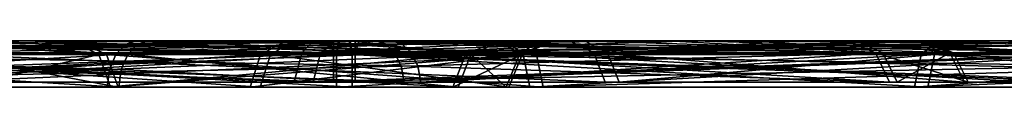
# Model space of a CAD drawing. Header units: millimetres. Extents: x -150 to 150, y -85 to 1149.
# Tile 1009 of 1056: x -41.7111 to -41.0709, y 1014.37 to 1014.4. Entities that reach past the tile are written whole.
import ezdxf

# ---------------------------------------------------------------- set-up
doc = ezdxf.new("R2010")
doc.units = ezdxf.units.MM
doc.header["$LTSCALE"] = 21.359881
for name, color, linetype in [('1379', 7, 'CONTINUOUS'), ('1380', 7, 'CONTINUOUS'), ('1381', 7, 'CONTINUOUS'), ('1382', 7, 'CONTINUOUS'), ('1383', 7, 'CONTINUOUS'), ('1384', 7, 'CONTINUOUS'), ('1385', 7, 'CONTINUOUS'), ('1386', 7, 'CONTINUOUS'), ('1420', 7, 'CONTINUOUS'), ('1421', 7, 'CONTINUOUS'), ('1422', 7, 'CONTINUOUS'), ('1423', 7, 'CONTINUOUS'), ('1424', 7, 'CONTINUOUS'), ('1425', 7, 'CONTINUOUS'), ('1426', 7, 'CONTINUOUS'), ('1427', 7, 'CONTINUOUS'), ('7488', 7, 'CONTINUOUS'), ('7489', 7, 'CONTINUOUS'), ('7490', 7, 'CONTINUOUS'), ('7491', 7, 'CONTINUOUS'), ('7492', 7, 'CONTINUOUS'), ('7493', 7, 'CONTINUOUS'), ('7494', 7, 'CONTINUOUS'), ('7495', 7, 'CONTINUOUS'), ('7529', 7, 'CONTINUOUS'), ('7530', 7, 'CONTINUOUS'), ('7531', 7, 'CONTINUOUS'), ('7532', 7, 'CONTINUOUS'), ('7533', 7, 'CONTINUOUS'), ('7534', 7, 'CONTINUOUS'), ('7535', 7, 'CONTINUOUS'), ('7536', 7, 'CONTINUOUS'), ('8882', 7, 'CONTINUOUS'), ('8883', 7, 'CONTINUOUS'), ('8886', 7, 'CONTINUOUS'), ('8887', 7, 'CONTINUOUS')]:
    doc.layers.add(name, color=color, linetype=linetype)

msp = doc.modelspace()

# ---------------------------------------------------------------- linework, layer by layer
at = {"layer": '1379', "linetype": 'CONTINUOUS'}
for points in [[(-41.64653, 1014.37, 264.07538), (-41.99569, 1014.39121, 263.90032), (-41.99728, 1014.37, 263.90896), (-41.64653, 1014.37, 264.07538)], [(-41.64083, 1014.39121, 264.06869), (-41.99569, 1014.39121, 263.90032), (-41.64505, 1014.38148, 264.07364), (-41.64083, 1014.39121, 264.06869)], [(-41.64505, 1014.38148, 264.07364), (-41.99569, 1014.39121, 263.90032), (-41.64653, 1014.37, 264.07538), (-41.64505, 1014.38148, 264.07364)]]:
    msp.add_3dface(points, dxfattribs=at)
at = {"layer": '1380', "linetype": 'CONTINUOUS'}
for points in [[(-41.99569, 1014.39121, 263.90032), (-41.64083, 1014.39121, 264.06869), (-41.79904, 1014.4, 263.94153), (-41.99569, 1014.39121, 263.90032)], [(-41.79904, 1014.4, 263.94153), (-41.64083, 1014.39121, 264.06869), (-41.63453, 1014.39772, 264.06128), (-41.79904, 1014.4, 263.94153)], [(-41.62709, 1014.4, 264.05253), (-41.79904, 1014.4, 263.94153), (-41.63453, 1014.39772, 264.06128), (-41.62709, 1014.4, 264.05253)]]:
    msp.add_3dface(points, dxfattribs=at)
at = {"layer": '1381', "linetype": 'CONTINUOUS'}
for points in [[(-41.87769, 1014.39121, 265.36143), (-41.55445, 1014.39121, 265.13829), (-41.88064, 1014.37, 265.35315), (-41.87769, 1014.39121, 265.36143)], [(-41.88064, 1014.37, 265.35315), (-41.55445, 1014.39121, 265.13829), (-41.56115, 1014.37, 265.1326), (-41.88064, 1014.37, 265.35315)], [(-41.64083, 1014.39121, 264.06869), (-41.64505, 1014.38148, 264.07364), (-41.42598, 1014.37, 264.39488), (-41.64083, 1014.39121, 264.06869)], [(-41.4177, 1014.39121, 264.39193), (-41.64083, 1014.39121, 264.06869), (-41.42598, 1014.37, 264.39488), (-41.4177, 1014.39121, 264.39193)], [(-41.55445, 1014.39121, 265.13829), (-41.38608, 1014.39121, 264.78343), (-41.56115, 1014.37, 265.1326), (-41.55445, 1014.39121, 265.13829)], [(-41.56115, 1014.37, 265.1326), (-41.38608, 1014.39121, 264.78343), (-41.39473, 1014.37, 264.78185), (-41.56115, 1014.37, 265.1326)], [(-41.39473, 1014.37, 264.78185), (-41.4177, 1014.39121, 264.39193), (-41.42598, 1014.37, 264.39488), (-41.39473, 1014.37, 264.78185)], [(-41.38608, 1014.39121, 264.78343), (-41.4177, 1014.39121, 264.39193), (-41.39473, 1014.37, 264.78185), (-41.38608, 1014.39121, 264.78343)], [(-41.64505, 1014.38148, 264.07364), (-41.64653, 1014.37, 264.07538), (-41.42598, 1014.37, 264.39488), (-41.64505, 1014.38148, 264.07364)]]:
    msp.add_3dface(points, dxfattribs=at)
at = {"layer": '1382', "linetype": 'CONTINUOUS'}
for points in [[(-41.55445, 1014.39121, 265.13829), (-41.87769, 1014.39121, 265.36143), (-41.86862, 1014.4, 265.38071), (-41.55445, 1014.39121, 265.13829)], [(-41.53744, 1014.4, 265.15103), (-41.55445, 1014.39121, 265.13829), (-41.86862, 1014.4, 265.38071), (-41.53744, 1014.4, 265.15103)], [(-41.63453, 1014.39772, 264.06128), (-41.64083, 1014.39121, 264.06869), (-41.4177, 1014.39121, 264.39193), (-41.63453, 1014.39772, 264.06128)], [(-41.62709, 1014.4, 264.05253), (-41.63453, 1014.39772, 264.06128), (-41.4177, 1014.39121, 264.39193), (-41.62709, 1014.4, 264.05253)], [(-41.62709, 1014.4, 264.05253), (-41.4177, 1014.39121, 264.39193), (-41.39767, 1014.4, 264.38496), (-41.62709, 1014.4, 264.05253)], [(-41.38608, 1014.39121, 264.78343), (-41.55445, 1014.39121, 265.13829), (-41.53744, 1014.4, 265.15103), (-41.38608, 1014.39121, 264.78343)], [(-41.36497, 1014.4, 264.78588), (-41.38608, 1014.39121, 264.78343), (-41.53744, 1014.4, 265.15103), (-41.36497, 1014.4, 264.78588)], [(-41.4177, 1014.39121, 264.39193), (-41.38608, 1014.39121, 264.78343), (-41.39767, 1014.4, 264.38496), (-41.4177, 1014.39121, 264.39193)], [(-41.39767, 1014.4, 264.38496), (-41.38608, 1014.39121, 264.78343), (-41.36497, 1014.4, 264.78588), (-41.39767, 1014.4, 264.38496)]]:
    msp.add_3dface(points, dxfattribs=at)
at = {"layer": '1383', "linetype": 'CONTINUOUS'}
for points in [[(-41.94445, 1014.39233, 263.62067), (-41.45663, 1014.39233, 263.85212), (-41.94269, 1014.37325, 263.61103), (-41.94445, 1014.39233, 263.62067)], [(-41.45663, 1014.39233, 263.85212), (-41.45232, 1014.3837, 263.84705), (-41.94269, 1014.37325, 263.61103), (-41.45663, 1014.39233, 263.85212)], [(-41.45232, 1014.3837, 263.84705), (-41.45029, 1014.37325, 263.84466), (-41.94269, 1014.37325, 263.61103), (-41.45232, 1014.3837, 263.84705)]]:
    msp.add_3dface(points, dxfattribs=at)
at = {"layer": '1384', "linetype": 'CONTINUOUS'}
for points in [[(-41.46961, 1014.4, 263.86738), (-41.94445, 1014.39233, 263.62067), (-41.94872, 1014.4, 263.64025), (-41.46961, 1014.4, 263.86738)], [(-41.94445, 1014.39233, 263.62067), (-41.46961, 1014.4, 263.86738), (-41.46266, 1014.39802, 263.85921), (-41.94445, 1014.39233, 263.62067)], [(-41.45663, 1014.39233, 263.85212), (-41.94445, 1014.39233, 263.62067), (-41.46266, 1014.39802, 263.85921), (-41.45663, 1014.39233, 263.85212)]]:
    msp.add_3dface(points, dxfattribs=at)
at = {"layer": '1385', "linetype": 'CONTINUOUS'}
for points in [[(-41.33788, 1014.39233, 265.32249), (-41.78224, 1014.39233, 265.62923), (-41.33043, 1014.37325, 265.32884), (-41.33788, 1014.39233, 265.32249)], [(-41.33043, 1014.37325, 265.32884), (-41.78224, 1014.39233, 265.62923), (-41.77895, 1014.37325, 265.63846), (-41.33043, 1014.37325, 265.32884)], [(-41.45232, 1014.3837, 263.84705), (-41.45663, 1014.39233, 263.85212), (-41.14989, 1014.39233, 264.29648), (-41.45232, 1014.3837, 263.84705)], [(-41.45029, 1014.37325, 263.84466), (-41.45232, 1014.3837, 263.84705), (-41.14989, 1014.39233, 264.29648), (-41.45029, 1014.37325, 263.84466)], [(-41.45029, 1014.37325, 263.84466), (-41.14989, 1014.39233, 264.29648), (-41.14067, 1014.37325, 264.29319), (-41.45029, 1014.37325, 263.84466)], [(-41.10643, 1014.39233, 264.83467), (-41.33788, 1014.39233, 265.32249), (-41.0968, 1014.37325, 264.83644), (-41.10643, 1014.39233, 264.83467)], [(-41.0968, 1014.37325, 264.83644), (-41.33788, 1014.39233, 265.32249), (-41.33043, 1014.37325, 265.32884), (-41.0968, 1014.37325, 264.83644)], [(-41.14989, 1014.39233, 264.29648), (-41.10643, 1014.39233, 264.83467), (-41.14067, 1014.37325, 264.29319), (-41.14989, 1014.39233, 264.29648)], [(-41.14067, 1014.37325, 264.29319), (-41.10643, 1014.39233, 264.83467), (-41.0968, 1014.37325, 264.83644), (-41.14067, 1014.37325, 264.29319)]]:
    msp.add_3dface(points, dxfattribs=at)
at = {"layer": '1386', "linetype": 'CONTINUOUS'}
for points in [[(-41.78918, 1014.4, 265.61044), (-41.78224, 1014.39233, 265.62923), (-41.35364, 1014.4, 265.31011), (-41.78918, 1014.4, 265.61044)], [(-41.78224, 1014.39233, 265.62923), (-41.33788, 1014.39233, 265.32249), (-41.35364, 1014.4, 265.31011), (-41.78224, 1014.39233, 265.62923)], [(-41.46266, 1014.39802, 263.85921), (-41.46961, 1014.4, 263.86738), (-41.28963, 1014.4, 264.06675), (-41.46266, 1014.39802, 263.85921)], [(-41.45663, 1014.39233, 263.85212), (-41.46266, 1014.39802, 263.85921), (-41.28963, 1014.4, 264.06675), (-41.45663, 1014.39233, 263.85212)], [(-41.14989, 1014.39233, 264.29648), (-41.45663, 1014.39233, 263.85212), (-41.28963, 1014.4, 264.06675), (-41.14989, 1014.39233, 264.29648)], [(-41.35364, 1014.4, 265.31011), (-41.33788, 1014.39233, 265.32249), (-41.12663, 1014.4, 264.83375), (-41.35364, 1014.4, 265.31011)], [(-41.33788, 1014.39233, 265.32249), (-41.10643, 1014.39233, 264.83467), (-41.12663, 1014.4, 264.83375), (-41.33788, 1014.39233, 265.32249)], [(-41.16763, 1014.4, 264.30638), (-41.14989, 1014.39233, 264.29648), (-41.28963, 1014.4, 264.06675), (-41.16763, 1014.4, 264.30638)], [(-41.10643, 1014.39233, 264.83467), (-41.14989, 1014.39233, 264.29648), (-41.16763, 1014.4, 264.30638), (-41.10643, 1014.39233, 264.83467)], [(-41.12663, 1014.4, 264.83375), (-41.10643, 1014.39233, 264.83467), (-41.16763, 1014.4, 264.30638), (-41.12663, 1014.4, 264.83375)]]:
    msp.add_3dface(points, dxfattribs=at)
at = {"layer": '1420', "linetype": 'CONTINUOUS'}
for points in [[(-41.6486, 1014.39121, 335.93783), (-41.65275, 1014.38148, 335.93282), (-42.00715, 1014.37, 336.09278), (-41.6486, 1014.39121, 335.93783)], [(-42.00568, 1014.39121, 336.10144), (-41.6486, 1014.39121, 335.93783), (-42.00715, 1014.37, 336.09278), (-42.00568, 1014.39121, 336.10144)], [(-41.65275, 1014.38148, 335.93282), (-41.6542, 1014.37, 335.93106), (-42.00715, 1014.37, 336.09278), (-41.65275, 1014.38148, 335.93282)]]:
    msp.add_3dface(points, dxfattribs=at)
at = {"layer": '1421', "linetype": 'CONTINUOUS'}
for points in [[(-41.63507, 1014.4, 335.95417), (-42.00568, 1014.39121, 336.10144), (-42.00229, 1014.4, 336.12238), (-41.63507, 1014.4, 335.95417)], [(-42.00568, 1014.39121, 336.10144), (-41.63507, 1014.4, 335.95417), (-41.64239, 1014.39772, 335.94533), (-42.00568, 1014.39121, 336.10144)], [(-41.6486, 1014.39121, 335.93783), (-42.00568, 1014.39121, 336.10144), (-41.64239, 1014.39772, 335.94533), (-41.6486, 1014.39121, 335.93783)]]:
    msp.add_3dface(points, dxfattribs=at)
at = {"layer": '1422', "linetype": 'CONTINUOUS'}
for points in [[(-41.5547, 1014.37, 334.87508), (-41.86817, 1014.39121, 334.64204), (-41.87123, 1014.37, 334.65028), (-41.5547, 1014.37, 334.87508)], [(-41.54793, 1014.39121, 334.86947), (-41.86817, 1014.39121, 334.64204), (-41.5547, 1014.37, 334.87508), (-41.54793, 1014.39121, 334.86947)], [(-41.6542, 1014.37, 335.93106), (-41.65275, 1014.38148, 335.93282), (-41.42117, 1014.39121, 335.6176), (-41.6542, 1014.37, 335.93106)], [(-41.6542, 1014.37, 335.93106), (-41.42117, 1014.39121, 335.6176), (-41.4294, 1014.37, 335.61454), (-41.6542, 1014.37, 335.93106)], [(-41.65275, 1014.38148, 335.93282), (-41.6486, 1014.39121, 335.93783), (-41.42117, 1014.39121, 335.6176), (-41.65275, 1014.38148, 335.93282)], [(-41.39298, 1014.37, 335.22802), (-41.54793, 1014.39121, 334.86947), (-41.5547, 1014.37, 334.87508), (-41.39298, 1014.37, 335.22802)], [(-41.38432, 1014.39121, 335.22655), (-41.54793, 1014.39121, 334.86947), (-41.39298, 1014.37, 335.22802), (-41.38432, 1014.39121, 335.22655)], [(-41.42117, 1014.39121, 335.6176), (-41.38432, 1014.39121, 335.22655), (-41.4294, 1014.37, 335.61454), (-41.42117, 1014.39121, 335.6176)], [(-41.4294, 1014.37, 335.61454), (-41.38432, 1014.39121, 335.22655), (-41.39298, 1014.37, 335.22802), (-41.4294, 1014.37, 335.61454)]]:
    msp.add_3dface(points, dxfattribs=at)
at = {"layer": '1423', "linetype": 'CONTINUOUS'}
for points in [[(-41.86817, 1014.39121, 334.64204), (-41.54793, 1014.39121, 334.86947), (-41.53244, 1014.4, 334.85493), (-41.86817, 1014.39121, 334.64204)], [(-41.86209, 1014.4, 334.62167), (-41.86817, 1014.39121, 334.64204), (-41.53244, 1014.4, 334.85493), (-41.86209, 1014.4, 334.62167)], [(-41.6486, 1014.39121, 335.93783), (-41.64239, 1014.39772, 335.94533), (-41.4959, 1014.4, 335.80411), (-41.6486, 1014.39121, 335.93783)], [(-41.42117, 1014.39121, 335.6176), (-41.6486, 1014.39121, 335.93783), (-41.4959, 1014.4, 335.80411), (-41.42117, 1014.39121, 335.6176)], [(-41.64239, 1014.39772, 335.94533), (-41.63507, 1014.4, 335.95417), (-41.4959, 1014.4, 335.80411), (-41.64239, 1014.39772, 335.94533)], [(-41.54793, 1014.39121, 334.86947), (-41.38432, 1014.39121, 335.22655), (-41.36376, 1014.4, 335.22096), (-41.54793, 1014.39121, 334.86947)], [(-41.53244, 1014.4, 334.85493), (-41.54793, 1014.39121, 334.86947), (-41.36376, 1014.4, 335.22096), (-41.53244, 1014.4, 334.85493)], [(-41.40043, 1014.4, 335.62267), (-41.42117, 1014.39121, 335.6176), (-41.4959, 1014.4, 335.80411), (-41.40043, 1014.4, 335.62267)], [(-41.38432, 1014.39121, 335.22655), (-41.42117, 1014.39121, 335.6176), (-41.40043, 1014.4, 335.62267), (-41.38432, 1014.39121, 335.22655)], [(-41.36376, 1014.4, 335.22096), (-41.38432, 1014.39121, 335.22655), (-41.40043, 1014.4, 335.62267), (-41.36376, 1014.4, 335.22096)]]:
    msp.add_3dface(points, dxfattribs=at)
at = {"layer": '1424', "linetype": 'CONTINUOUS'}
for points in [[(-41.46731, 1014.39233, 336.15684), (-41.95818, 1014.39233, 336.38176), (-41.46306, 1014.3837, 336.16197), (-41.46731, 1014.39233, 336.15684)], [(-41.46306, 1014.3837, 336.16197), (-41.95818, 1014.39233, 336.38176), (-41.46106, 1014.37325, 336.16438), (-41.46306, 1014.3837, 336.16197)], [(-41.46106, 1014.37325, 336.16438), (-41.95818, 1014.39233, 336.38176), (-41.95654, 1014.37325, 336.39141), (-41.46106, 1014.37325, 336.16438)]]:
    msp.add_3dface(points, dxfattribs=at)
at = {"layer": '1425', "linetype": 'CONTINUOUS'}
for points in [[(-41.96485, 1014.4, 336.36256), (-41.95818, 1014.39233, 336.38176), (-41.70768, 1014.4, 336.28404), (-41.96485, 1014.4, 336.36256)], [(-41.95818, 1014.39233, 336.38176), (-41.46731, 1014.39233, 336.15684), (-41.70768, 1014.4, 336.28404), (-41.95818, 1014.39233, 336.38176)], [(-41.70768, 1014.4, 336.28404), (-41.46731, 1014.39233, 336.15684), (-41.47324, 1014.39802, 336.14967), (-41.70768, 1014.4, 336.28404)], [(-41.48008, 1014.4, 336.14141), (-41.70768, 1014.4, 336.28404), (-41.47324, 1014.39802, 336.14967), (-41.48008, 1014.4, 336.14141)]]:
    msp.add_3dface(points, dxfattribs=at)
at = {"layer": '1426', "linetype": 'CONTINUOUS'}
for points in [[(-41.76914, 1014.39233, 334.37553), (-41.32892, 1014.39233, 334.68818), (-41.76573, 1014.37325, 334.36636), (-41.76914, 1014.39233, 334.37553)], [(-41.76573, 1014.37325, 334.36636), (-41.32892, 1014.39233, 334.68818), (-41.32138, 1014.37325, 334.68194), (-41.76573, 1014.37325, 334.36636)], [(-41.46731, 1014.39233, 336.15684), (-41.46306, 1014.3837, 336.16197), (-41.14548, 1014.37325, 335.72003), (-41.46731, 1014.39233, 336.15684)], [(-41.15466, 1014.39233, 335.71662), (-41.46731, 1014.39233, 336.15684), (-41.14548, 1014.37325, 335.72003), (-41.15466, 1014.39233, 335.71662)], [(-41.32892, 1014.39233, 334.68818), (-41.10401, 1014.39233, 335.17905), (-41.32138, 1014.37325, 334.68194), (-41.32892, 1014.39233, 334.68818)], [(-41.32138, 1014.37325, 334.68194), (-41.10401, 1014.39233, 335.17905), (-41.09435, 1014.37325, 335.17742), (-41.32138, 1014.37325, 334.68194)], [(-41.10401, 1014.39233, 335.17905), (-41.15466, 1014.39233, 335.71662), (-41.09435, 1014.37325, 335.17742), (-41.10401, 1014.39233, 335.17905)], [(-41.09435, 1014.37325, 335.17742), (-41.15466, 1014.39233, 335.71662), (-41.14548, 1014.37325, 335.72003), (-41.09435, 1014.37325, 335.17742)], [(-41.46306, 1014.3837, 336.16197), (-41.46106, 1014.37325, 336.16438), (-41.14548, 1014.37325, 335.72003), (-41.46306, 1014.3837, 336.16197)]]:
    msp.add_3dface(points, dxfattribs=at)
at = {"layer": '1427', "linetype": 'CONTINUOUS'}
for points in [[(-41.32892, 1014.39233, 334.68818), (-41.76914, 1014.39233, 334.37553), (-41.77356, 1014.4, 334.39527), (-41.32892, 1014.39233, 334.68818)], [(-41.34386, 1014.4, 334.70155), (-41.32892, 1014.39233, 334.68818), (-41.77356, 1014.4, 334.39527), (-41.34386, 1014.4, 334.70155)], [(-41.48008, 1014.4, 336.14141), (-41.47324, 1014.39802, 336.14967), (-41.15466, 1014.39233, 335.71662), (-41.48008, 1014.4, 336.14141)], [(-41.48008, 1014.4, 336.14141), (-41.15466, 1014.39233, 335.71662), (-41.17321, 1014.4, 335.70902), (-41.48008, 1014.4, 336.14141)], [(-41.47324, 1014.39802, 336.14967), (-41.46731, 1014.39233, 336.15684), (-41.15466, 1014.39233, 335.71662), (-41.47324, 1014.39802, 336.14967)], [(-41.10401, 1014.39233, 335.17905), (-41.32892, 1014.39233, 334.68818), (-41.34386, 1014.4, 334.70155), (-41.10401, 1014.39233, 335.17905)], [(-41.12372, 1014.4, 335.18263), (-41.10401, 1014.39233, 335.17905), (-41.34386, 1014.4, 334.70155), (-41.12372, 1014.4, 335.18263)], [(-41.15466, 1014.39233, 335.71662), (-41.10401, 1014.39233, 335.17905), (-41.17321, 1014.4, 335.70902), (-41.15466, 1014.39233, 335.71662)], [(-41.17321, 1014.4, 335.70902), (-41.10401, 1014.39233, 335.17905), (-41.12372, 1014.4, 335.18263), (-41.17321, 1014.4, 335.70902)]]:
    msp.add_3dface(points, dxfattribs=at)
at = {"layer": '7488', "linetype": 'CONTINUOUS'}
for points in [[(-41.49493, 1014.39121, 227.36112), (-41.87499, 1014.39121, 227.46024), (-41.49499, 1014.37, 227.36991), (-41.49493, 1014.39121, 227.36112)], [(-41.49499, 1014.37, 227.36991), (-41.87499, 1014.39121, 227.46024), (-41.87065, 1014.37, 227.46788), (-41.49499, 1014.37, 227.36991)], [(-41.12067, 1014.37, 227.47289), (-41.49493, 1014.39121, 227.36112), (-41.49499, 1014.37, 227.36991), (-41.12067, 1014.37, 227.47289)], [(-41.11622, 1014.39121, 227.46531), (-41.49493, 1014.39121, 227.36112), (-41.12067, 1014.37, 227.47289), (-41.11622, 1014.39121, 227.46531)], [(-40.84799, 1014.37, 227.74924), (-41.11622, 1014.39121, 227.46531), (-41.12067, 1014.37, 227.47289), (-40.84799, 1014.37, 227.74924)], [(-40.84035, 1014.39121, 227.7449), (-41.11622, 1014.39121, 227.46531), (-40.846, 1014.38148, 227.74811), (-40.84035, 1014.39121, 227.7449)], [(-40.846, 1014.38148, 227.74811), (-41.11622, 1014.39121, 227.46531), (-40.84799, 1014.37, 227.74924), (-40.846, 1014.38148, 227.74811)]]:
    msp.add_3dface(points, dxfattribs=at)
at = {"layer": '7489', "linetype": 'CONTINUOUS'}
for points in [[(-41.88663, 1014.4, 227.44246), (-41.87499, 1014.39121, 227.46024), (-41.49686, 1014.4, 227.3399), (-41.88663, 1014.4, 227.44246)], [(-41.87499, 1014.39121, 227.46024), (-41.49493, 1014.39121, 227.36112), (-41.49686, 1014.4, 227.3399), (-41.87499, 1014.39121, 227.46024)], [(-41.49686, 1014.4, 227.3399), (-41.49493, 1014.39121, 227.36112), (-41.10762, 1014.4, 227.44577), (-41.49686, 1014.4, 227.3399)], [(-41.49493, 1014.39121, 227.36112), (-41.11622, 1014.39121, 227.46531), (-41.10762, 1014.4, 227.44577), (-41.49493, 1014.39121, 227.36112)], [(-41.11622, 1014.39121, 227.46531), (-40.84035, 1014.39121, 227.7449), (-40.94553, 1014.4, 227.57129), (-41.11622, 1014.39121, 227.46531)], [(-41.10762, 1014.4, 227.44577), (-41.11622, 1014.39121, 227.46531), (-40.94553, 1014.4, 227.57129), (-41.10762, 1014.4, 227.44577)]]:
    msp.add_3dface(points, dxfattribs=at)
at = {"layer": '7490', "linetype": 'CONTINUOUS'}
for points in [[(-41.88378, 1014.39121, 228.77447), (-41.50507, 1014.39121, 228.87866), (-41.87933, 1014.37, 228.76689), (-41.88378, 1014.39121, 228.77447)], [(-41.87933, 1014.37, 228.76689), (-41.50507, 1014.39121, 228.87866), (-41.50501, 1014.37, 228.86987), (-41.87933, 1014.37, 228.76689)], [(-41.50507, 1014.39121, 228.87866), (-41.12501, 1014.39121, 228.77954), (-41.50501, 1014.37, 228.86987), (-41.50507, 1014.39121, 228.87866)], [(-41.50501, 1014.37, 228.86987), (-41.12501, 1014.39121, 228.77954), (-41.12935, 1014.37, 228.7719), (-41.50501, 1014.37, 228.86987)], [(-41.12501, 1014.39121, 228.77954), (-40.84542, 1014.39121, 228.50367), (-41.12935, 1014.37, 228.7719), (-41.12501, 1014.39121, 228.77954)], [(-41.12935, 1014.37, 228.7719), (-40.84542, 1014.39121, 228.50367), (-40.853, 1014.37, 228.49922), (-41.12935, 1014.37, 228.7719)]]:
    msp.add_3dface(points, dxfattribs=at)
at = {"layer": '7491', "linetype": 'CONTINUOUS'}
for points in [[(-41.50507, 1014.39121, 228.87866), (-41.88378, 1014.39121, 228.77447), (-41.89238, 1014.4, 228.79401), (-41.50507, 1014.39121, 228.87866)], [(-41.50314, 1014.4, 228.89989), (-41.50507, 1014.39121, 228.87866), (-41.89238, 1014.4, 228.79401), (-41.50314, 1014.4, 228.89989)], [(-41.12501, 1014.39121, 228.77954), (-41.50507, 1014.39121, 228.87866), (-41.50314, 1014.4, 228.89989), (-41.12501, 1014.39121, 228.77954)], [(-41.11337, 1014.4, 228.79733), (-41.12501, 1014.39121, 228.77954), (-41.50314, 1014.4, 228.89989), (-41.11337, 1014.4, 228.79733)], [(-40.84542, 1014.39121, 228.50367), (-41.12501, 1014.39121, 228.77954), (-41.11337, 1014.4, 228.79733), (-40.84542, 1014.39121, 228.50367)], [(-40.82642, 1014.4, 228.51319), (-40.84542, 1014.39121, 228.50367), (-41.11337, 1014.4, 228.79733), (-40.82642, 1014.4, 228.51319)]]:
    msp.add_3dface(points, dxfattribs=at)
at = {"layer": '7492', "linetype": 'CONTINUOUS'}
for points in [[(-42.0155, 1014.39233, 227.21308), (-41.49303, 1014.39233, 227.07682), (-42.02034, 1014.37325, 227.20457), (-42.0155, 1014.39233, 227.21308)], [(-42.02034, 1014.37325, 227.20457), (-41.49303, 1014.39233, 227.07682), (-41.49296, 1014.37325, 227.06703), (-42.02034, 1014.37325, 227.20457)], [(-41.49303, 1014.39233, 227.07682), (-40.97243, 1014.39233, 227.22005), (-41.49296, 1014.37325, 227.06703), (-41.49303, 1014.39233, 227.07682)], [(-41.49296, 1014.37325, 227.06703), (-40.97243, 1014.39233, 227.22005), (-40.96747, 1014.37325, 227.2116), (-41.49296, 1014.37325, 227.06703)]]:
    msp.add_3dface(points, dxfattribs=at)
at = {"layer": '7493', "linetype": 'CONTINUOUS'}
for points in [[(-41.49303, 1014.39233, 227.07682), (-42.0155, 1014.39233, 227.21308), (-42.00493, 1014.4, 227.23011), (-41.49303, 1014.39233, 227.07682)], [(-41.49293, 1014.4, 227.09685), (-41.49303, 1014.39233, 227.07682), (-42.00493, 1014.4, 227.23011), (-41.49293, 1014.4, 227.09685)], [(-40.97243, 1014.39233, 227.22005), (-41.49303, 1014.39233, 227.07682), (-40.98313, 1014.4, 227.23699), (-40.97243, 1014.39233, 227.22005)], [(-40.98313, 1014.4, 227.23699), (-41.49303, 1014.39233, 227.07682), (-41.49293, 1014.4, 227.09685), (-40.98313, 1014.4, 227.23699)]]:
    msp.add_3dface(points, dxfattribs=at)
at = {"layer": '7494', "linetype": 'CONTINUOUS'}
for points in [[(-41.50704, 1014.37325, 229.17276), (-42.02757, 1014.39233, 229.01973), (-42.03253, 1014.37325, 229.02818), (-41.50704, 1014.37325, 229.17276)], [(-41.50697, 1014.39233, 229.16296), (-42.02757, 1014.39233, 229.01973), (-41.50704, 1014.37325, 229.17276), (-41.50697, 1014.39233, 229.16296)], [(-40.97966, 1014.37325, 229.03522), (-41.50697, 1014.39233, 229.16296), (-41.50704, 1014.37325, 229.17276), (-40.97966, 1014.37325, 229.03522)], [(-40.9845, 1014.39233, 229.0267), (-41.50697, 1014.39233, 229.16296), (-40.97966, 1014.37325, 229.03522), (-40.9845, 1014.39233, 229.0267)]]:
    msp.add_3dface(points, dxfattribs=at)
at = {"layer": '7495', "linetype": 'CONTINUOUS'}
for points in [[(-42.02757, 1014.39233, 229.01973), (-41.50697, 1014.39233, 229.16296), (-42.01687, 1014.4, 229.00279), (-42.02757, 1014.39233, 229.01973)], [(-42.01687, 1014.4, 229.00279), (-41.50697, 1014.39233, 229.16296), (-41.50707, 1014.4, 229.14293), (-42.01687, 1014.4, 229.00279)], [(-41.50707, 1014.4, 229.14293), (-41.50697, 1014.39233, 229.16296), (-40.99507, 1014.4, 229.00967), (-41.50707, 1014.4, 229.14293)], [(-41.50697, 1014.39233, 229.16296), (-40.9845, 1014.39233, 229.0267), (-40.99507, 1014.4, 229.00967), (-41.50697, 1014.39233, 229.16296)]]:
    msp.add_3dface(points, dxfattribs=at)
at = {"layer": '7529', "linetype": 'CONTINUOUS'}
for points in [[(-41.88378, 1014.39121, 372.53469), (-41.50507, 1014.39121, 372.63888), (-41.87933, 1014.37, 372.52711), (-41.88378, 1014.39121, 372.53469)], [(-41.87933, 1014.37, 372.52711), (-41.50507, 1014.39121, 372.63888), (-41.50501, 1014.37, 372.63009), (-41.87933, 1014.37, 372.52711)], [(-41.50507, 1014.39121, 372.63888), (-41.12501, 1014.39121, 372.53976), (-41.50501, 1014.37, 372.63009), (-41.50507, 1014.39121, 372.63888)], [(-41.50501, 1014.37, 372.63009), (-41.12501, 1014.39121, 372.53976), (-41.12935, 1014.37, 372.53212), (-41.50501, 1014.37, 372.63009)], [(-40.84542, 1014.39121, 372.26388), (-40.85103, 1014.38148, 372.2606), (-41.12935, 1014.37, 372.53212), (-40.84542, 1014.39121, 372.26388)], [(-41.12501, 1014.39121, 372.53976), (-40.84542, 1014.39121, 372.26388), (-41.12935, 1014.37, 372.53212), (-41.12501, 1014.39121, 372.53976)], [(-40.85103, 1014.38148, 372.2606), (-40.853, 1014.37, 372.25944), (-41.12935, 1014.37, 372.53212), (-40.85103, 1014.38148, 372.2606)]]:
    msp.add_3dface(points, dxfattribs=at)
at = {"layer": '7530', "linetype": 'CONTINUOUS'}
for points in [[(-41.50507, 1014.39121, 372.63888), (-41.88378, 1014.39121, 372.53469), (-41.89336, 1014.4, 372.55366), (-41.50507, 1014.39121, 372.63888)], [(-41.50381, 1014.4, 372.6601), (-41.50507, 1014.39121, 372.63888), (-41.89336, 1014.4, 372.55366), (-41.50381, 1014.4, 372.6601)], [(-41.12501, 1014.39121, 372.53976), (-41.50507, 1014.39121, 372.63888), (-41.11466, 1014.4, 372.55828), (-41.12501, 1014.39121, 372.53976)], [(-41.11466, 1014.4, 372.55828), (-41.50507, 1014.39121, 372.63888), (-41.50381, 1014.4, 372.6601), (-41.11466, 1014.4, 372.55828)], [(-40.82712, 1014.4, 372.27461), (-41.12501, 1014.39121, 372.53976), (-41.11466, 1014.4, 372.55828), (-40.82712, 1014.4, 372.27461)], [(-41.12501, 1014.39121, 372.53976), (-40.82712, 1014.4, 372.27461), (-40.83702, 1014.39772, 372.26881), (-41.12501, 1014.39121, 372.53976)], [(-40.84542, 1014.39121, 372.26388), (-41.12501, 1014.39121, 372.53976), (-40.83702, 1014.39772, 372.26881), (-40.84542, 1014.39121, 372.26388)]]:
    msp.add_3dface(points, dxfattribs=at)
at = {"layer": '7531', "linetype": 'CONTINUOUS'}
for points in [[(-41.49493, 1014.39121, 371.12134), (-41.87499, 1014.39121, 371.22046), (-41.49499, 1014.37, 371.13013), (-41.49493, 1014.39121, 371.12134)], [(-41.49499, 1014.37, 371.13013), (-41.87499, 1014.39121, 371.22046), (-41.87065, 1014.37, 371.2281), (-41.49499, 1014.37, 371.13013)], [(-41.12067, 1014.37, 371.23311), (-41.49493, 1014.39121, 371.12134), (-41.49499, 1014.37, 371.13013), (-41.12067, 1014.37, 371.23311)], [(-41.11622, 1014.39121, 371.22553), (-41.49493, 1014.39121, 371.12134), (-41.12067, 1014.37, 371.23311), (-41.11622, 1014.39121, 371.22553)], [(-40.84799, 1014.37, 371.50946), (-41.11622, 1014.39121, 371.22553), (-41.12067, 1014.37, 371.23311), (-40.84799, 1014.37, 371.50946)], [(-40.84035, 1014.39121, 371.50511), (-41.11622, 1014.39121, 371.22553), (-40.84799, 1014.37, 371.50946), (-40.84035, 1014.39121, 371.50511)]]:
    msp.add_3dface(points, dxfattribs=at)
at = {"layer": '7532', "linetype": 'CONTINUOUS'}
for points in [[(-41.87499, 1014.39121, 371.22046), (-41.49493, 1014.39121, 371.12134), (-41.88534, 1014.4, 371.20194), (-41.87499, 1014.39121, 371.22046)], [(-41.88534, 1014.4, 371.20194), (-41.49493, 1014.39121, 371.12134), (-41.49619, 1014.4, 371.10012), (-41.88534, 1014.4, 371.20194)], [(-41.49619, 1014.4, 371.10012), (-41.49493, 1014.39121, 371.12134), (-41.10664, 1014.4, 371.20656), (-41.49619, 1014.4, 371.10012)], [(-41.49493, 1014.39121, 371.12134), (-41.11622, 1014.39121, 371.22553), (-41.10664, 1014.4, 371.20656), (-41.49493, 1014.39121, 371.12134)], [(-41.11622, 1014.39121, 371.22553), (-40.84035, 1014.39121, 371.50511), (-40.82294, 1014.4, 371.49283), (-41.11622, 1014.39121, 371.22553)], [(-41.10664, 1014.4, 371.20656), (-41.11622, 1014.39121, 371.22553), (-40.82294, 1014.4, 371.49283), (-41.10664, 1014.4, 371.20656)]]:
    msp.add_3dface(points, dxfattribs=at)
at = {"layer": '7533', "linetype": 'CONTINUOUS'}
for points in [[(-41.50704, 1014.37325, 372.93297), (-42.02757, 1014.39233, 372.77995), (-42.03253, 1014.37325, 372.7884), (-41.50704, 1014.37325, 372.93297)], [(-41.50697, 1014.39233, 372.92318), (-42.02757, 1014.39233, 372.77995), (-41.50704, 1014.37325, 372.93297), (-41.50697, 1014.39233, 372.92318)], [(-40.97966, 1014.37325, 372.79543), (-41.50697, 1014.39233, 372.92318), (-41.50704, 1014.37325, 372.93297), (-40.97966, 1014.37325, 372.79543)], [(-40.9845, 1014.39233, 372.78692), (-41.50697, 1014.39233, 372.92318), (-40.97966, 1014.37325, 372.79543), (-40.9845, 1014.39233, 372.78692)]]:
    msp.add_3dface(points, dxfattribs=at)
at = {"layer": '7534', "linetype": 'CONTINUOUS'}
for points in [[(-42.02757, 1014.39233, 372.77995), (-41.50697, 1014.39233, 372.92318), (-41.50957, 1014.4, 372.90313), (-42.02757, 1014.39233, 372.77995)], [(-42.01811, 1014.4, 372.76228), (-42.02757, 1014.39233, 372.77995), (-41.50957, 1014.4, 372.90313), (-42.01811, 1014.4, 372.76228)], [(-41.50957, 1014.4, 372.90313), (-41.50697, 1014.39233, 372.92318), (-40.99733, 1014.4, 372.77117), (-41.50957, 1014.4, 372.90313)], [(-41.50697, 1014.39233, 372.92318), (-40.9845, 1014.39233, 372.78692), (-40.99733, 1014.4, 372.77117), (-41.50697, 1014.39233, 372.92318)]]:
    msp.add_3dface(points, dxfattribs=at)
at = {"layer": '7535', "linetype": 'CONTINUOUS'}
for points in [[(-42.0155, 1014.39233, 370.9733), (-41.49303, 1014.39233, 370.83704), (-42.02034, 1014.37325, 370.96478), (-42.0155, 1014.39233, 370.9733)], [(-42.02034, 1014.37325, 370.96478), (-41.49303, 1014.39233, 370.83704), (-41.49296, 1014.37325, 370.82724), (-42.02034, 1014.37325, 370.96478)], [(-41.49303, 1014.39233, 370.83704), (-40.97243, 1014.39233, 370.98027), (-41.49296, 1014.37325, 370.82724), (-41.49303, 1014.39233, 370.83704)], [(-41.49296, 1014.37325, 370.82724), (-40.97243, 1014.39233, 370.98027), (-40.96747, 1014.37325, 370.97182), (-41.49296, 1014.37325, 370.82724)]]:
    msp.add_3dface(points, dxfattribs=at)
at = {"layer": '7536', "linetype": 'CONTINUOUS'}
for points in [[(-41.49303, 1014.39233, 370.83704), (-42.0155, 1014.39233, 370.9733), (-42.00267, 1014.4, 370.98905), (-41.49303, 1014.39233, 370.83704)], [(-41.49043, 1014.4, 370.85709), (-41.49303, 1014.39233, 370.83704), (-42.00267, 1014.4, 370.98905), (-41.49043, 1014.4, 370.85709)], [(-40.97243, 1014.39233, 370.98027), (-41.49303, 1014.39233, 370.83704), (-41.49043, 1014.4, 370.85709), (-40.97243, 1014.39233, 370.98027)], [(-40.98189, 1014.4, 370.99794), (-40.97243, 1014.39233, 370.98027), (-41.49043, 1014.4, 370.85709), (-40.98189, 1014.4, 370.99794)]]:
    msp.add_3dface(points, dxfattribs=at)
at = {"layer": '8882', "linetype": 'CONTINUOUS'}
for points in [[(-41.75877, 1014.39121, 299.99493), (-41.65965, 1014.39121, 300.37499), (-41.74998, 1014.37, 299.99499), (-41.75877, 1014.39121, 299.99493)], [(-41.65458, 1014.39121, 299.61622), (-41.75877, 1014.39121, 299.99493), (-41.647, 1014.37, 299.62067), (-41.65458, 1014.39121, 299.61622)], [(-41.647, 1014.37, 299.62067), (-41.75877, 1014.39121, 299.99493), (-41.74998, 1014.37, 299.99499), (-41.647, 1014.37, 299.62067)], [(-41.74998, 1014.37, 299.99499), (-41.65965, 1014.39121, 300.37499), (-41.65201, 1014.37, 300.37065), (-41.74998, 1014.37, 299.99499)], [(-41.65965, 1014.39121, 300.37499), (-41.38378, 1014.39121, 300.65458), (-41.65201, 1014.37, 300.37065), (-41.65965, 1014.39121, 300.37499)], [(-41.37499, 1014.39121, 299.34035), (-41.65458, 1014.39121, 299.61622), (-41.37065, 1014.37, 299.34799), (-41.37499, 1014.39121, 299.34035)], [(-41.37065, 1014.37, 299.34799), (-41.65458, 1014.39121, 299.61622), (-41.647, 1014.37, 299.62067), (-41.37065, 1014.37, 299.34799)], [(-41.65201, 1014.37, 300.37065), (-41.38378, 1014.39121, 300.65458), (-41.37933, 1014.37, 300.647), (-41.65201, 1014.37, 300.37065)], [(-41.38378, 1014.39121, 300.65458), (-41.00507, 1014.39121, 300.75877), (-41.37933, 1014.37, 300.647), (-41.38378, 1014.39121, 300.65458)], [(-41.00507, 1014.39121, 300.75877), (-41.00503, 1014.38148, 300.75227), (-41.37933, 1014.37, 300.647), (-41.00507, 1014.39121, 300.75877)], [(-40.99493, 1014.39121, 299.24123), (-41.37499, 1014.39121, 299.34035), (-40.99497, 1014.38148, 299.24773), (-40.99493, 1014.39121, 299.24123)], [(-40.99497, 1014.38148, 299.24773), (-41.37499, 1014.39121, 299.34035), (-40.99499, 1014.37, 299.25002), (-40.99497, 1014.38148, 299.24773)], [(-40.99499, 1014.37, 299.25002), (-41.37499, 1014.39121, 299.34035), (-41.37065, 1014.37, 299.34799), (-40.99499, 1014.37, 299.25002)], [(-41.00503, 1014.38148, 300.75227), (-41.00501, 1014.37, 300.74998), (-41.37933, 1014.37, 300.647), (-41.00503, 1014.38148, 300.75227)]]:
    msp.add_3dface(points, dxfattribs=at)
at = {"layer": '8883', "linetype": 'CONTINUOUS'}
for points in [[(-41.65965, 1014.39121, 300.37499), (-41.75877, 1014.39121, 299.99493), (-41.77999, 1014.4, 299.99611), (-41.65965, 1014.39121, 300.37499)], [(-41.6774, 1014.4, 300.38669), (-41.65965, 1014.39121, 300.37499), (-41.77999, 1014.4, 299.99611), (-41.6774, 1014.4, 300.38669)], [(-41.77999, 1014.4, 299.99611), (-41.75877, 1014.39121, 299.99493), (-41.67393, 1014.4, 299.60729), (-41.77999, 1014.4, 299.99611)], [(-41.75877, 1014.39121, 299.99493), (-41.65458, 1014.39121, 299.61622), (-41.67393, 1014.4, 299.60729), (-41.75877, 1014.39121, 299.99493)], [(-41.39464, 1014.4, 300.6728), (-41.65965, 1014.39121, 300.37499), (-41.6774, 1014.4, 300.38669), (-41.39464, 1014.4, 300.6728)], [(-41.67393, 1014.4, 299.60729), (-41.65458, 1014.39121, 299.61622), (-41.38762, 1014.4, 299.32313), (-41.67393, 1014.4, 299.60729)], [(-41.38378, 1014.39121, 300.65458), (-41.65965, 1014.39121, 300.37499), (-41.39464, 1014.4, 300.6728), (-41.38378, 1014.39121, 300.65458)], [(-41.65458, 1014.39121, 299.61622), (-41.37499, 1014.39121, 299.34035), (-41.38762, 1014.4, 299.32313), (-41.65458, 1014.39121, 299.61622)], [(-41.00521, 1014.4, 300.77998), (-41.38378, 1014.39121, 300.65458), (-41.39464, 1014.4, 300.6728), (-41.00521, 1014.4, 300.77998)], [(-41.38762, 1014.4, 299.32313), (-41.37499, 1014.39121, 299.34035), (-41.19786, 1014.4, 299.24551), (-41.38762, 1014.4, 299.32313)], [(-41.38378, 1014.39121, 300.65458), (-41.00521, 1014.4, 300.77998), (-41.00513, 1014.39772, 300.7685), (-41.38378, 1014.39121, 300.65458)], [(-41.00507, 1014.39121, 300.75877), (-41.38378, 1014.39121, 300.65458), (-41.00513, 1014.39772, 300.7685), (-41.00507, 1014.39121, 300.75877)], [(-41.37499, 1014.39121, 299.34035), (-40.99493, 1014.39121, 299.24123), (-41.19786, 1014.4, 299.24551), (-41.37499, 1014.39121, 299.34035)], [(-41.19786, 1014.4, 299.24551), (-40.99493, 1014.39121, 299.24123), (-40.99487, 1014.39772, 299.2315), (-41.19786, 1014.4, 299.24551)], [(-40.99479, 1014.4, 299.22002), (-41.19786, 1014.4, 299.24551), (-40.99487, 1014.39772, 299.2315), (-40.99479, 1014.4, 299.22002)]]:
    msp.add_3dface(points, dxfattribs=at)
at = {"layer": '8886', "linetype": 'CONTINUOUS'}
for points in [[(-41.53253, 1014.37325, 300.90829), (-41.90681, 1014.39233, 300.5155), (-41.91533, 1014.37325, 300.52034), (-41.53253, 1014.37325, 300.90829)], [(-41.89984, 1014.39233, 299.47243), (-41.5155, 1014.39233, 299.09319), (-41.90829, 1014.37325, 299.46747), (-41.89984, 1014.39233, 299.47243)], [(-41.90829, 1014.37325, 299.46747), (-41.5155, 1014.39233, 299.09319), (-41.52034, 1014.37325, 299.08467), (-41.90829, 1014.37325, 299.46747)], [(-41.52757, 1014.39233, 300.89984), (-41.90681, 1014.39233, 300.5155), (-41.53253, 1014.37325, 300.90829), (-41.52757, 1014.39233, 300.89984)], [(-41.00704, 1014.37325, 301.05287), (-41.52757, 1014.39233, 300.89984), (-41.53253, 1014.37325, 300.90829), (-41.00704, 1014.37325, 301.05287)], [(-41.00697, 1014.39233, 301.04307), (-41.52757, 1014.39233, 300.89984), (-41.00701, 1014.3837, 301.04973), (-41.00697, 1014.39233, 301.04307)], [(-41.00701, 1014.3837, 301.04973), (-41.52757, 1014.39233, 300.89984), (-41.00704, 1014.37325, 301.05287), (-41.00701, 1014.3837, 301.04973)], [(-40.99303, 1014.39233, 298.95693), (-40.99299, 1014.3837, 298.95027), (-41.52034, 1014.37325, 299.08467), (-40.99303, 1014.39233, 298.95693)], [(-41.5155, 1014.39233, 299.09319), (-40.99303, 1014.39233, 298.95693), (-41.52034, 1014.37325, 299.08467), (-41.5155, 1014.39233, 299.09319)], [(-40.99299, 1014.3837, 298.95027), (-40.99296, 1014.37325, 298.94713), (-41.52034, 1014.37325, 299.08467), (-40.99299, 1014.3837, 298.95027)]]:
    msp.add_3dface(points, dxfattribs=at)
at = {"layer": '8887', "linetype": 'CONTINUOUS'}
for points in [[(-41.90681, 1014.39233, 300.5155), (-41.52757, 1014.39233, 300.89984), (-41.52035, 1014.4, 300.88085), (-41.90681, 1014.39233, 300.5155)], [(-41.89074, 1014.4, 300.50323), (-41.90681, 1014.39233, 300.5155), (-41.52035, 1014.4, 300.88085), (-41.89074, 1014.4, 300.50323)], [(-41.5155, 1014.39233, 299.09319), (-41.89984, 1014.39233, 299.47243), (-41.50618, 1014.4, 299.11093), (-41.5155, 1014.39233, 299.09319)], [(-41.50618, 1014.4, 299.11093), (-41.89984, 1014.39233, 299.47243), (-41.88245, 1014.4, 299.48236), (-41.50618, 1014.4, 299.11093)], [(-41.52757, 1014.39233, 300.89984), (-41.00697, 1014.39233, 301.04307), (-41.27286, 1014.4, 300.98601), (-41.52757, 1014.39233, 300.89984)], [(-41.52035, 1014.4, 300.88085), (-41.52757, 1014.39233, 300.89984), (-41.27286, 1014.4, 300.98601), (-41.52035, 1014.4, 300.88085)], [(-40.99316, 1014.4, 298.97696), (-41.5155, 1014.39233, 299.09319), (-41.50618, 1014.4, 299.11093), (-40.99316, 1014.4, 298.97696)], [(-41.5155, 1014.39233, 299.09319), (-40.99316, 1014.4, 298.97696), (-40.99309, 1014.39802, 298.96623), (-41.5155, 1014.39233, 299.09319)], [(-40.99303, 1014.39233, 298.95693), (-41.5155, 1014.39233, 299.09319), (-40.99309, 1014.39802, 298.96623), (-40.99303, 1014.39233, 298.95693)], [(-41.27286, 1014.4, 300.98601), (-41.00697, 1014.39233, 301.04307), (-41.00691, 1014.39802, 301.03377), (-41.27286, 1014.4, 300.98601)], [(-41.00684, 1014.4, 301.02304), (-41.27286, 1014.4, 300.98601), (-41.00691, 1014.39802, 301.03377), (-41.00684, 1014.4, 301.02304)]]:
    msp.add_3dface(points, dxfattribs=at)

doc.saveas('drawing.dxf')
